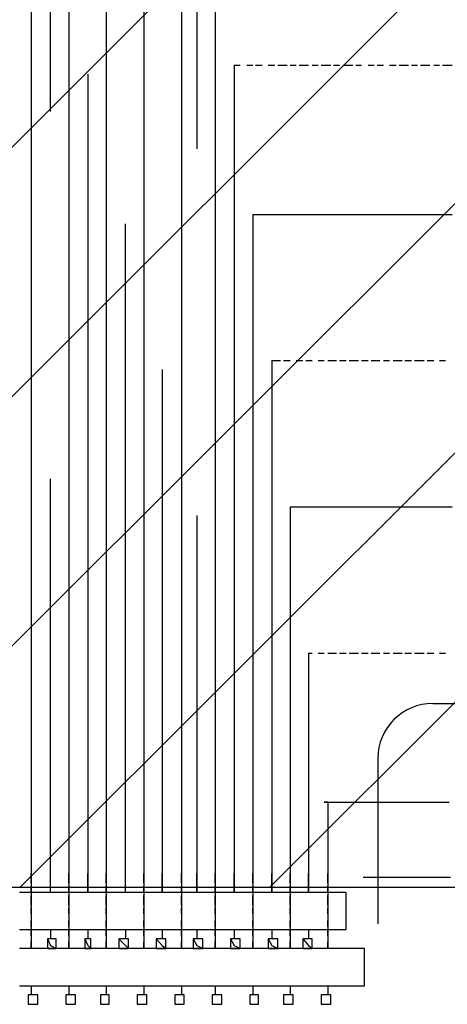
# Model space of a CAD drawing. Extents: x 997 to 109698, y 921 to 94021.
# Tile 324 of 656: x 6861 to 7442, y 44962 to 46302. Entities that reach past the tile are written whole.
import ezdxf

# ---------------------------------------------------------------- set-up
doc = ezdxf.new("R2010")
doc.units = 0
doc.header["$MEASUREMENT"] = 0
for name, color, linetype in [('12', 7, 'CONTINUOUS'), ('28', 7, 'CONTINUOUS'), ('40', 7, 'CONTINUOUS'), ('43', 7, 'CONTINUOUS')]:
    doc.layers.add(name, color=color, linetype=linetype)

msp = doc.modelspace()

# ---------------------------------------------------------------- linework, layer by layer
at = {"layer": '12', "color": 1}
for p, q in [((6902.630503, 46176.563401), (6902.630503, 47175.563401)), ((7101.630503, 46637.563401), (7101.630503, 46125.563401)), ((7152.630503, 46239.563401), (7152.630503, 45113.563401)), ((7152.630503, 46239.563401), (7160.630503, 46239.563401)), ((7169.630503, 46239.563401), (7177.630503, 46239.563401)), ((7181.630503, 46239.563401), (7190.630503, 46239.563401)), ((7198.630503, 46239.563401), (7207.630503, 46239.563401)), ((7211.630503, 46239.563401), (7224.630503, 46239.563401)), ((7228.630503, 46239.563401), (7236.630503, 46239.563401)), ((7240.630503, 46239.563401), (7253.630503, 46239.563401)), ((7258.630503, 46239.563401), (7266.630503, 46239.563401)), ((7270.630503, 46239.563401), (7283.630503, 46239.563401)), ((7287.630503, 46239.563401), (7295.630503, 46239.563401)), ((7300.630503, 46239.563401), (7313.630503, 46239.563401)), ((7317.630503, 46239.563401), (7325.630503, 46239.563401)), ((7334.630503, 46239.563401), (7342.630503, 46239.563401)), ((7346.630503, 46239.563401), (7355.630503, 46239.563401)), ((7363.630503, 46239.563401), (7372.630503, 46239.563401)), ((7376.630503, 46239.563401), (7389.630503, 46239.563401)), ((7393.630503, 46239.563401), (7401.630503, 46239.563401)), ((7405.630503, 46239.563401), (7418.630503, 46239.563401)), ((7423.630503, 46239.563401), (7431.630503, 46239.563401)), ((7435.630503, 46239.563401), (7448.630503, 46239.563401)), ((6953.630503, 46227.563401), (6953.630503, 45113.563401)), ((7004.630503, 45113.563401), (7004.630503, 46023.563401)), ((7203.630503, 45837.563401), (7203.630503, 45113.563401)), ((7203.630503, 45837.563401), (7215.630503, 45837.563401)), ((7219.630503, 45837.563401), (7228.630503, 45837.563401)), ((7236.630503, 45837.563401), (7245.630503, 45837.563401)), ((7249.630503, 45837.563401), (7258.630503, 45837.563401)), ((7266.630503, 45837.563401), (7274.630503, 45837.563401)), ((7279.630503, 45837.563401), (7291.630503, 45837.563401)), ((7295.630503, 45837.563401), (7304.630503, 45837.563401)), ((7308.630503, 45837.563401), (7321.630503, 45837.563401)), ((7325.630503, 45837.563401), (7334.630503, 45837.563401)), ((7338.630503, 45837.563401), (7350.630503, 45837.563401)), ((7355.630503, 45837.563401), (7363.630503, 45837.563401)), ((7368.630503, 45837.563401), (7380.630503, 45837.563401)), ((7384.630503, 45837.563401), (7393.630503, 45837.563401)), ((7397.630503, 45837.563401), (7410.630503, 45837.563401)), ((7414.630503, 45837.563401), (7423.630503, 45837.563401)), ((7431.630503, 45837.563401), (7439.630503, 45837.563401)), ((7054.630503, 45825.563401), (7054.630503, 45113.563401)), ((6902.630503, 45113.563401), (6902.630503, 45676.563401)), ((7101.630503, 45626.563401), (7101.630503, 45113.563401)), ((7253.630503, 45439.563401), (7253.630503, 45113.563401)), ((7253.630503, 45439.563401), (7258.630503, 45439.563401)), ((7266.630503, 45439.563401), (7274.630503, 45439.563401)), ((7279.630503, 45439.563401), (7291.630503, 45439.563401)), ((7295.630503, 45439.563401), (7304.630503, 45439.563401)), ((7308.630503, 45439.563401), (7321.630503, 45439.563401)), ((7325.630503, 45439.563401), (7334.630503, 45439.563401)), ((7338.630503, 45439.563401), (7350.630503, 45439.563401)), ((7355.630503, 45439.563401), (7363.630503, 45439.563401)), ((7368.630503, 45439.563401), (7380.630503, 45439.563401)), ((7384.630503, 45439.563401), (7393.630503, 45439.563401)), ((7397.630503, 45439.563401), (7410.630503, 45439.563401)), ((7414.630503, 45439.563401), (7423.630503, 45439.563401)), ((7431.630503, 45439.563401), (7439.630503, 45439.563401)), ((6876.630503, 45126.563401), (6876.630503, 45139.563401)), ((6927.630503, 45126.563401), (6927.630503, 45139.563401)), ((6978.630503, 45126.563401), (6978.630503, 45139.563401)), ((6876.630503, 45113.563401), (6876.630503, 45122.563401)), ((6927.630503, 45113.563401), (6927.630503, 45122.563401)), ((6978.630503, 45113.563401), (6978.630503, 45122.563401)), ((6876.630503, 45096.563401), (6876.630503, 45109.563401)), ((6927.630503, 45096.563401), (6927.630503, 45109.563401)), ((6978.630503, 45096.563401), (6978.630503, 45109.563401)), ((6876.630503, 45084.563401), (6876.630503, 45092.563401)), ((6927.630503, 45084.563401), (6927.630503, 45092.563401)), ((6978.630503, 45084.563401), (6978.630503, 45092.563401)), ((6876.630503, 45067.563401), (6876.630503, 45075.563401)), ((6876.630503, 45054.563401), (6876.630503, 45063.563401)), ((6927.630503, 45067.563401), (6927.630503, 45075.563401)), ((6927.630503, 45054.563401), (6927.630503, 45063.563401)), ((6978.630503, 45067.563401), (6978.630503, 45075.563401)), ((6978.630503, 45054.563401), (6978.630503, 45063.563401)), ((7029.630503, 45067.563401), (7029.630503, 45075.563401)), ((7029.630503, 45054.563401), (7029.630503, 45063.563401)), ((7080.630503, 45067.563401), (7080.630503, 45075.563401)), ((7080.630503, 45054.563401), (7080.630503, 45063.563401)), ((7126.630503, 45067.563401), (7126.630503, 45075.563401)), ((7126.630503, 45054.563401), (7126.630503, 45063.563401)), ((7177.630503, 45067.563401), (7177.630503, 45075.563401)), ((7177.630503, 45054.563401), (7177.630503, 45063.563401)), ((7228.630503, 45067.563401), (7228.630503, 45075.563401)), ((7228.630503, 45054.563401), (7228.630503, 45063.563401)), ((7279.630503, 45067.563401), (7279.630503, 45075.563401)), ((7279.630503, 45054.563401), (7279.630503, 45063.563401)), ((6876.630503, 45037.563401), (6876.630503, 45046.563401)), ((6927.630503, 45037.563401), (6927.630503, 45046.563401)), ((6978.630503, 45037.563401), (6978.630503, 45046.563401)), ((7029.630503, 45037.563401), (7029.630503, 45046.563401)), ((7080.630503, 45037.563401), (7080.630503, 45046.563401)), ((7126.630503, 45037.563401), (7126.630503, 45046.563401)), ((7177.630503, 45037.563401), (7177.630503, 45046.563401)), ((7228.630503, 45037.563401), (7228.630503, 45046.563401)), ((7279.630503, 45037.563401), (7279.630503, 45046.563401))]:
    msp.add_line(p, q, dxfattribs=at)
at = {"layer": '12', "color": 5}
for p, q in [((6978.630503, 46836.563401), (6978.630503, 45837.563401)), ((7080.630503, 46836.563401), (7080.630503, 45939.563401)), ((6876.630503, 46739.563401), (6876.630503, 45740.563401)), ((7029.630503, 46637.563401), (7029.630503, 45638.563401)), ((6927.630503, 46536.563401), (6927.630503, 45537.563401)), ((7126.630503, 46438.563401), (7126.630503, 45736.563401)), ((7177.630503, 46036.563401), (7177.630503, 45537.563401)), ((7177.630503, 46036.563401), (7185.630503, 46036.563401)), ((7185.630503, 46036.563401), (7198.630503, 46036.563401)), ((7198.630503, 46036.563401), (7207.630503, 46036.563401)), ((7207.630503, 46036.563401), (7215.630503, 46036.563401)), ((7215.630503, 46036.563401), (7228.630503, 46036.563401)), ((7228.630503, 46036.563401), (7236.630503, 46036.563401)), ((7236.630503, 46036.563401), (7245.630503, 46036.563401)), ((7245.630503, 46036.563401), (7258.630503, 46036.563401)), ((7258.630503, 46036.563401), (7266.630503, 46036.563401)), ((7266.630503, 46036.563401), (7279.630503, 46036.563401)), ((7279.630503, 46036.563401), (7287.630503, 46036.563401)), ((7287.630503, 46036.563401), (7295.630503, 46036.563401)), ((7295.630503, 46036.563401), (7308.630503, 46036.563401)), ((7308.630503, 46036.563401), (7317.630503, 46036.563401)), ((7317.630503, 46036.563401), (7325.630503, 46036.563401)), ((7325.630503, 46036.563401), (7338.630503, 46036.563401)), ((7338.630503, 46036.563401), (7346.630503, 46036.563401)), ((7346.630503, 46036.563401), (7355.630503, 46036.563401)), ((7355.630503, 46036.563401), (7368.630503, 46036.563401)), ((7368.630503, 46036.563401), (7376.630503, 46036.563401)), ((7376.630503, 46036.563401), (7389.630503, 46036.563401)), ((7389.630503, 46036.563401), (7397.630503, 46036.563401)), ((7397.630503, 46036.563401), (7405.630503, 46036.563401)), ((7405.630503, 46036.563401), (7418.630503, 46036.563401)), ((7418.630503, 46036.563401), (7427.630503, 46036.563401)), ((7427.630503, 46036.563401), (7435.630503, 46036.563401)), ((7435.630503, 46036.563401), (7448.630503, 46036.563401)), ((7080.630503, 45939.563401), (7080.630503, 45037.563401)), ((6978.630503, 45837.563401), (6978.630503, 45037.563401)), ((6876.630503, 45740.563401), (6876.630503, 45037.563401)), ((7126.630503, 45736.563401), (7126.630503, 45037.563401)), ((7029.630503, 45638.563401), (7029.630503, 45037.563401)), ((7228.630503, 45638.563401), (7228.630503, 45037.563401)), ((7228.630503, 45638.563401), (7236.630503, 45638.563401)), ((7236.630503, 45638.563401), (7245.630503, 45638.563401)), ((7245.630503, 45638.563401), (7258.630503, 45638.563401)), ((7258.630503, 45638.563401), (7266.630503, 45638.563401)), ((7266.630503, 45638.563401), (7279.630503, 45638.563401)), ((7279.630503, 45638.563401), (7287.630503, 45638.563401)), ((7287.630503, 45638.563401), (7295.630503, 45638.563401)), ((7295.630503, 45638.563401), (7308.630503, 45638.563401)), ((7308.630503, 45638.563401), (7317.630503, 45638.563401)), ((7317.630503, 45638.563401), (7325.630503, 45638.563401)), ((7325.630503, 45638.563401), (7338.630503, 45638.563401)), ((7338.630503, 45638.563401), (7346.630503, 45638.563401)), ((7346.630503, 45638.563401), (7355.630503, 45638.563401)), ((7355.630503, 45638.563401), (7368.630503, 45638.563401)), ((7368.630503, 45638.563401), (7376.630503, 45638.563401)), ((7376.630503, 45638.563401), (7389.630503, 45638.563401)), ((7389.630503, 45638.563401), (7397.630503, 45638.563401)), ((7397.630503, 45638.563401), (7405.630503, 45638.563401)), ((7405.630503, 45638.563401), (7418.630503, 45638.563401)), ((7418.630503, 45638.563401), (7427.630503, 45638.563401)), ((7427.630503, 45638.563401), (7435.630503, 45638.563401)), ((7435.630503, 45638.563401), (7448.630503, 45638.563401)), ((6927.630503, 45537.563401), (6927.630503, 45037.563401)), ((7177.630503, 45537.563401), (7177.630503, 45037.563401)), ((7279.630503, 45236.563401), (7279.630503, 45037.563401)), ((7283.630503, 45236.563401), (7291.630503, 45236.563401)), ((7291.630503, 45236.563401), (7300.630503, 45236.563401)), ((7300.630503, 45236.563401), (7313.630503, 45236.563401)), ((7313.630503, 45236.563401), (7321.630503, 45236.563401)), ((7321.630503, 45236.563401), (7334.630503, 45236.563401)), ((7334.630503, 45236.563401), (7342.630503, 45236.563401)), ((7342.630503, 45236.563401), (7350.630503, 45236.563401)), ((7350.630503, 45236.563401), (7363.630503, 45236.563401)), ((7363.630503, 45236.563401), (7372.630503, 45236.563401)), ((7372.630503, 45236.563401), (7380.630503, 45236.563401)), ((7380.630503, 45236.563401), (7393.630503, 45236.563401)), ((7393.630503, 45236.563401), (7401.630503, 45236.563401)), ((7401.630503, 45236.563401), (7410.630503, 45236.563401)), ((7410.630503, 45236.563401), (7423.630503, 45236.563401)), ((7423.630503, 45236.563401), (7431.630503, 45236.563401)), ((7431.630503, 45236.563401), (7444.630503, 45236.563401)), ((6902.630503, 45130.563401), (6902.630503, 45139.563401)), ((6902.630503, 45122.563401), (6902.630503, 45130.563401)), ((6953.630503, 45130.563401), (6953.630503, 45139.563401)), ((6953.630503, 45122.563401), (6953.630503, 45130.563401)), ((7004.630503, 45130.563401), (7004.630503, 45139.563401)), ((7004.630503, 45122.563401), (7004.630503, 45130.563401)), ((7054.630503, 45130.563401), (7054.630503, 45139.563401)), ((7054.630503, 45122.563401), (7054.630503, 45130.563401)), ((7101.630503, 45130.563401), (7101.630503, 45139.563401)), ((7101.630503, 45122.563401), (7101.630503, 45130.563401)), ((7152.630503, 45130.563401), (7152.630503, 45139.563401)), ((7152.630503, 45122.563401), (7152.630503, 45130.563401)), ((7203.630503, 45130.563401), (7203.630503, 45139.563401)), ((7203.630503, 45122.563401), (7203.630503, 45130.563401)), ((7253.630503, 45130.563401), (7253.630503, 45139.563401)), ((7253.630503, 45122.563401), (7253.630503, 45130.563401)), ((6902.630503, 45113.563401), (6902.630503, 45122.563401)), ((6953.630503, 45113.563401), (6953.630503, 45122.563401)), ((7004.630503, 45113.563401), (7004.630503, 45122.563401)), ((7054.630503, 45113.563401), (7054.630503, 45122.563401)), ((7101.630503, 45113.563401), (7101.630503, 45122.563401)), ((7152.630503, 45113.563401), (7152.630503, 45122.563401)), ((7203.630503, 45113.563401), (7203.630503, 45122.563401)), ((7253.630503, 45113.563401), (7253.630503, 45122.563401))]:
    msp.add_line(p, q, dxfattribs=at)
at = {"layer": '12', "color": 24}
for p, q in [((7422.636198, 45370.953237), (7660.136202, 45370.953237)), ((7347.636205, 45295.953244), (7347.636205, 45070.953237))]:
    msp.add_line(p, q, dxfattribs=at)
at = {"layer": '12', "color": 44}
for p, q in [((7029.630503, 45126.563401), (7029.630503, 45139.563401)), ((7080.630503, 45126.563401), (7080.630503, 45139.563401)), ((7126.630503, 45126.563401), (7126.630503, 45139.563401)), ((7177.630503, 45126.563401), (7177.630503, 45139.563401)), ((7228.630503, 45126.563401), (7228.630503, 45139.563401)), ((7279.630503, 45126.563401), (7279.630503, 45139.563401)), ((7327.623868, 45134.563401), (7336.623868, 45134.563401)), ((7336.623868, 45134.563401), (7344.623868, 45134.563401)), ((7344.623868, 45134.563401), (7357.623868, 45134.563401)), ((7357.623868, 45134.563401), (7365.623868, 45134.563401)), ((7365.623868, 45134.563401), (7373.623868, 45134.563401)), ((7373.623868, 45134.563401), (7387.623868, 45134.563401)), ((7387.623868, 45134.563401), (7395.623868, 45134.563401)), ((7395.623868, 45134.563401), (7403.623868, 45134.563401)), ((7403.623868, 45134.563401), (7416.623868, 45134.563401)), ((7416.623868, 45134.563401), (7424.623868, 45134.563401)), ((7424.623868, 45134.563401), (7437.623868, 45134.563401)), ((7437.623868, 45134.563401), (7446.623868, 45134.563401)), ((7029.630503, 45113.563401), (7029.630503, 45122.563401)), ((7080.630503, 45113.563401), (7080.630503, 45122.563401)), ((7126.630503, 45113.563401), (7126.630503, 45122.563401)), ((7177.630503, 45113.563401), (7177.630503, 45122.563401)), ((7228.630503, 45113.563401), (7228.630503, 45122.563401)), ((7279.630503, 45113.563401), (7279.630503, 45122.563401)), ((7029.630503, 45096.563401), (7029.630503, 45109.563401)), ((7080.630503, 45096.563401), (7080.630503, 45109.563401)), ((7126.630503, 45096.563401), (7126.630503, 45109.563401)), ((7177.630503, 45096.563401), (7177.630503, 45109.563401)), ((7228.630503, 45096.563401), (7228.630503, 45109.563401)), ((7279.630503, 45096.563401), (7279.630503, 45109.563401)), ((7029.630503, 45084.563401), (7029.630503, 45092.563401)), ((7080.630503, 45084.563401), (7080.630503, 45092.563401)), ((7126.630503, 45084.563401), (7126.630503, 45092.563401)), ((7177.630503, 45084.563401), (7177.630503, 45092.563401)), ((7228.630503, 45084.563401), (7228.630503, 45092.563401)), ((7279.630503, 45084.563401), (7279.630503, 45092.563401))]:
    msp.add_line(p, q, dxfattribs=at)
at = {"layer": '12', "color": 5}
msp.add_lwpolyline([(7279.630503, 45236.563401), (7274.630503, 45236.563401), (7283.630503, 45236.563401)], dxfattribs=at)
at = {"layer": '12', "color": 24}
msp.add_arc((7422.636198, 45295.953237), 75, 90, 179.999995, dxfattribs=at)
at = {"layer": '28', "color": 2}
for p, q in [((19408.287609, 58685.955237), (6572.636205, 45850.303834)), ((19747.698864, 58685.955237), (6572.636205, 45510.892579)), ((20087.110119, 58685.955237), (6572.636205, 45171.481324)), ((20426.521374, 58685.955237), (6861.224411, 45120.658275)), ((7200.635666, 45120.658275), (20765.932629, 58685.955237))]:
    msp.add_line(p, q, dxfattribs=at)
at = {"layer": '40', "color": 8, "linetype": 'Continuous'}
msp.add_line((13472.636205, 45120.658275), (6572.636205, 45120.658275), dxfattribs=at)
at = {"layer": '43', "color": 250}
for p, q in [((6868.630503, 45113.563401), (6860.630503, 45113.563401)), ((6876.630503, 45113.563401), (6868.630503, 45113.563401)), ((6889.630503, 45113.563401), (6876.630503, 45113.563401)), ((6898.630503, 45113.563401), (6889.630503, 45113.563401)), ((6906.630503, 45113.563401), (6898.630503, 45113.563401)), ((6919.630503, 45113.563401), (6906.630503, 45113.563401)), ((6927.630503, 45113.563401), (6919.630503, 45113.563401)), ((6936.630503, 45113.563401), (6927.630503, 45113.563401)), ((6949.630503, 45113.563401), (6936.630503, 45113.563401)), ((6957.630503, 45113.563401), (6949.630503, 45113.563401)), ((6970.630503, 45113.563401), (6957.630503, 45113.563401)), ((6978.630503, 45113.563401), (6970.630503, 45113.563401)), ((6986.630503, 45113.563401), (6978.630503, 45113.563401)), ((6999.630503, 45113.563401), (6986.630503, 45113.563401)), ((7008.630503, 45113.563401), (6999.630503, 45113.563401)), ((7016.630503, 45113.563401), (7008.630503, 45113.563401)), ((7029.630503, 45113.563401), (7016.630503, 45113.563401)), ((7037.630503, 45113.563401), (7029.630503, 45113.563401)), ((7046.630503, 45113.563401), (7037.630503, 45113.563401)), ((7059.630503, 45113.563401), (7046.630503, 45113.563401)), ((7067.630503, 45113.563401), (7059.630503, 45113.563401)), ((7080.630503, 45113.563401), (7067.630503, 45113.563401)), ((7088.630503, 45113.563401), (7080.630503, 45113.563401)), ((7096.630503, 45113.563401), (7088.630503, 45113.563401)), ((7109.630503, 45113.563401), (7096.630503, 45113.563401)), ((7118.630503, 45113.563401), (7109.630503, 45113.563401)), ((7126.630503, 45113.563401), (7118.630503, 45113.563401)), ((7139.630503, 45113.563401), (7126.630503, 45113.563401)), ((7147.630503, 45113.563401), (7139.630503, 45113.563401)), ((7156.630503, 45113.563401), (7147.630503, 45113.563401)), ((7169.630503, 45113.563401), (7156.630503, 45113.563401)), ((7177.630503, 45113.563401), (7169.630503, 45113.563401)), ((7190.630503, 45113.563401), (7177.630503, 45113.563401)), ((7198.630503, 45113.563401), (7190.630503, 45113.563401)), ((7207.630503, 45113.563401), (7198.630503, 45113.563401)), ((7219.630503, 45113.563401), (7207.630503, 45113.563401)), ((7228.630503, 45113.563401), (7219.630503, 45113.563401)), ((7236.630503, 45113.563401), (7228.630503, 45113.563401)), ((7249.630503, 45113.563401), (7236.630503, 45113.563401)), ((7258.630503, 45113.563401), (7249.630503, 45113.563401)), ((7266.630503, 45113.563401), (7258.630503, 45113.563401)), ((7279.630503, 45113.563401), (7266.630503, 45113.563401)), ((7287.630503, 45113.563401), (7279.630503, 45113.563401)), ((7295.630503, 45113.563401), (7287.630503, 45113.563401)), ((7304.630503, 45113.563401), (7295.630503, 45113.563401)), ((7304.630503, 45105.563401), (7304.630503, 45113.563401)), ((7304.630503, 45096.563401), (7304.630503, 45105.563401)), ((7304.630503, 45088.563401), (7304.630503, 45096.563401)), ((7304.630503, 45075.563401), (7304.630503, 45088.563401)), ((6860.630503, 45063.563401), (6868.630503, 45063.563401)), ((6868.630503, 45063.563401), (6876.630503, 45063.563401)), ((6876.630503, 45063.563401), (6889.630503, 45063.563401)), ((6889.630503, 45063.563401), (6898.630503, 45063.563401)), ((6898.630503, 45063.563401), (6906.630503, 45063.563401)), ((6902.630503, 45063.563401), (6902.630503, 45054.563401)), ((6906.630503, 45063.563401), (6919.630503, 45063.563401)), ((6919.630503, 45063.563401), (6927.630503, 45063.563401)), ((6927.630503, 45063.563401), (6936.630503, 45063.563401)), ((6936.630503, 45063.563401), (6949.630503, 45063.563401)), ((6949.630503, 45063.563401), (6957.630503, 45063.563401)), ((6953.630503, 45063.563401), (6953.630503, 45054.563401)), ((6957.630503, 45063.563401), (6970.630503, 45063.563401)), ((6970.630503, 45063.563401), (6978.630503, 45063.563401)), ((6978.630503, 45063.563401), (6986.630503, 45063.563401)), ((6986.630503, 45063.563401), (6999.630503, 45063.563401)), ((6999.630503, 45063.563401), (7008.630503, 45063.563401)), ((7004.630503, 45063.563401), (7004.630503, 45054.563401)), ((7008.630503, 45063.563401), (7016.630503, 45063.563401)), ((7016.630503, 45063.563401), (7029.630503, 45063.563401)), ((7029.630503, 45063.563401), (7037.630503, 45063.563401)), ((7037.630503, 45063.563401), (7046.630503, 45063.563401)), ((7046.630503, 45063.563401), (7059.630503, 45063.563401)), ((7054.630503, 45063.563401), (7054.630503, 45054.563401)), ((7059.630503, 45063.563401), (7067.630503, 45063.563401)), ((7067.630503, 45063.563401), (7080.630503, 45063.563401)), ((7080.630503, 45063.563401), (7088.630503, 45063.563401)), ((7088.630503, 45063.563401), (7096.630503, 45063.563401)), ((7096.630503, 45063.563401), (7109.630503, 45063.563401)), ((7101.630503, 45063.563401), (7101.630503, 45054.563401)), ((7109.630503, 45063.563401), (7118.630503, 45063.563401)), ((7118.630503, 45063.563401), (7126.630503, 45063.563401)), ((7126.630503, 45063.563401), (7139.630503, 45063.563401)), ((7139.630503, 45063.563401), (7147.630503, 45063.563401)), ((7147.630503, 45063.563401), (7156.630503, 45063.563401)), ((7152.630503, 45063.563401), (7152.630503, 45054.563401)), ((7156.630503, 45063.563401), (7169.630503, 45063.563401)), ((7169.630503, 45063.563401), (7177.630503, 45063.563401)), ((7177.630503, 45063.563401), (7190.630503, 45063.563401)), ((7190.630503, 45063.563401), (7198.630503, 45063.563401)), ((7198.630503, 45063.563401), (7207.630503, 45063.563401)), ((7203.630503, 45063.563401), (7203.630503, 45054.563401)), ((7207.630503, 45063.563401), (7219.630503, 45063.563401)), ((7219.630503, 45063.563401), (7228.630503, 45063.563401)), ((7228.630503, 45063.563401), (7236.630503, 45063.563401)), ((7236.630503, 45063.563401), (7249.630503, 45063.563401)), ((7249.630503, 45063.563401), (7258.630503, 45063.563401)), ((7253.630503, 45063.563401), (7253.630503, 45054.563401)), ((7258.630503, 45063.563401), (7266.630503, 45063.563401)), ((7266.630503, 45063.563401), (7279.630503, 45063.563401)), ((7279.630503, 45063.563401), (7287.630503, 45063.563401)), ((7287.630503, 45063.563401), (7295.630503, 45063.563401)), ((7295.630503, 45063.563401), (7304.630503, 45063.563401)), ((7304.630503, 45067.563401), (7304.630503, 45075.563401)), ((7304.630503, 45063.563401), (7304.630503, 45067.563401)), ((6898.630503, 45050.563401), (6902.630503, 45041.563401)), ((6902.630503, 45050.563401), (6898.630503, 45050.563401)), ((6898.630503, 45050.563401), (6898.630503, 45041.563401)), ((6902.630503, 45054.563401), (6902.630503, 45050.563401)), ((6910.630503, 45050.563401), (6902.630503, 45050.563401)), ((6910.630503, 45041.563401), (6910.630503, 45050.563401)), ((6949.630503, 45050.563401), (6953.630503, 45041.563401)), ((6953.630503, 45050.563401), (6949.630503, 45050.563401)), ((6949.630503, 45050.563401), (6949.630503, 45041.563401)), ((6953.630503, 45054.563401), (6953.630503, 45050.563401)), ((6957.630503, 45050.563401), (6953.630503, 45050.563401)), ((6957.630503, 45041.563401), (6957.630503, 45050.563401)), ((6995.630503, 45050.563401), (7004.630503, 45041.563401)), ((7004.630503, 45050.563401), (6995.630503, 45050.563401)), ((6995.630503, 45050.563401), (6995.630503, 45041.563401)), ((7004.630503, 45054.563401), (7004.630503, 45050.563401)), ((7008.630503, 45050.563401), (7004.630503, 45050.563401)), ((7008.630503, 45041.563401), (7008.630503, 45050.563401)), ((7046.630503, 45050.563401), (7054.630503, 45041.563401)), ((7054.630503, 45050.563401), (7046.630503, 45050.563401)), ((7046.630503, 45050.563401), (7046.630503, 45041.563401)), ((7054.630503, 45054.563401), (7054.630503, 45050.563401)), ((7059.630503, 45050.563401), (7054.630503, 45050.563401)), ((7059.630503, 45041.563401), (7059.630503, 45050.563401)), ((7096.630503, 45050.563401), (7101.630503, 45041.563401)), ((7101.630503, 45050.563401), (7096.630503, 45050.563401)), ((7096.630503, 45050.563401), (7096.630503, 45041.563401)), ((7101.630503, 45054.563401), (7101.630503, 45050.563401)), ((7109.630503, 45050.563401), (7101.630503, 45050.563401)), ((7109.630503, 45041.563401), (7109.630503, 45050.563401)), ((7147.630503, 45050.563401), (7152.630503, 45041.563401)), ((7152.630503, 45050.563401), (7147.630503, 45050.563401)), ((7147.630503, 45050.563401), (7147.630503, 45041.563401)), ((7152.630503, 45054.563401), (7152.630503, 45050.563401)), ((7160.630503, 45050.563401), (7152.630503, 45050.563401)), ((7160.630503, 45041.563401), (7160.630503, 45050.563401)), ((7198.630503, 45050.563401), (7203.630503, 45041.563401)), ((7203.630503, 45050.563401), (7198.630503, 45050.563401)), ((7198.630503, 45050.563401), (7198.630503, 45041.563401)), ((7203.630503, 45054.563401), (7203.630503, 45050.563401)), ((7211.630503, 45050.563401), (7203.630503, 45050.563401)), ((7211.630503, 45041.563401), (7211.630503, 45050.563401)), ((7245.630503, 45050.563401), (7253.630503, 45041.563401)), ((7253.630503, 45050.563401), (7245.630503, 45050.563401)), ((7245.630503, 45050.563401), (7245.630503, 45041.563401)), ((7253.630503, 45054.563401), (7253.630503, 45050.563401)), ((7258.630503, 45050.563401), (7253.630503, 45050.563401)), ((7258.630503, 45041.563401), (7258.630503, 45050.563401)), ((6868.630503, 45037.563401), (6860.630503, 45037.563401)), ((6876.630503, 45037.563401), (6868.630503, 45037.563401)), ((6889.630503, 45037.563401), (6876.630503, 45037.563401)), ((6898.630503, 45037.563401), (6889.630503, 45037.563401)), ((6898.630503, 45041.563401), (6898.630503, 45037.563401)), ((6898.630503, 45037.563401), (6902.630503, 45037.563401)), ((6906.630503, 45037.563401), (6898.630503, 45037.563401)), ((6902.630503, 45041.563401), (6910.630503, 45037.563401)), ((6902.630503, 45037.563401), (6910.630503, 45037.563401)), ((6919.630503, 45037.563401), (6906.630503, 45037.563401)), ((6910.630503, 45037.563401), (6910.630503, 45041.563401)), ((6927.630503, 45037.563401), (6919.630503, 45037.563401)), ((6936.630503, 45037.563401), (6927.630503, 45037.563401)), ((6949.630503, 45037.563401), (6936.630503, 45037.563401)), ((6949.630503, 45041.563401), (6949.630503, 45037.563401)), ((6949.630503, 45037.563401), (6953.630503, 45037.563401)), ((6957.630503, 45037.563401), (6949.630503, 45037.563401)), ((6953.630503, 45041.563401), (6957.630503, 45037.563401)), ((6953.630503, 45037.563401), (6957.630503, 45037.563401)), ((6957.630503, 45037.563401), (6957.630503, 45041.563401)), ((6970.630503, 45037.563401), (6957.630503, 45037.563401)), ((6978.630503, 45037.563401), (6970.630503, 45037.563401)), ((6986.630503, 45037.563401), (6978.630503, 45037.563401)), ((6999.630503, 45037.563401), (6986.630503, 45037.563401)), ((6995.630503, 45041.563401), (6995.630503, 45037.563401)), ((6995.630503, 45037.563401), (7004.630503, 45037.563401)), ((7008.630503, 45037.563401), (6999.630503, 45037.563401)), ((7004.630503, 45041.563401), (7008.630503, 45037.563401)), ((7004.630503, 45037.563401), (7008.630503, 45037.563401)), ((7008.630503, 45037.563401), (7008.630503, 45041.563401)), ((7016.630503, 45037.563401), (7008.630503, 45037.563401)), ((7029.630503, 45037.563401), (7016.630503, 45037.563401)), ((7037.630503, 45037.563401), (7029.630503, 45037.563401)), ((7046.630503, 45037.563401), (7037.630503, 45037.563401)), ((7046.630503, 45041.563401), (7046.630503, 45037.563401)), ((7046.630503, 45037.563401), (7054.630503, 45037.563401)), ((7059.630503, 45037.563401), (7046.630503, 45037.563401)), ((7054.630503, 45041.563401), (7059.630503, 45037.563401)), ((7054.630503, 45037.563401), (7059.630503, 45037.563401)), ((7059.630503, 45037.563401), (7059.630503, 45041.563401)), ((7067.630503, 45037.563401), (7059.630503, 45037.563401)), ((7080.630503, 45037.563401), (7067.630503, 45037.563401)), ((7088.630503, 45037.563401), (7080.630503, 45037.563401)), ((7096.630503, 45037.563401), (7088.630503, 45037.563401)), ((7096.630503, 45041.563401), (7096.630503, 45037.563401)), ((7096.630503, 45037.563401), (7101.630503, 45037.563401)), ((7109.630503, 45037.563401), (7096.630503, 45037.563401)), ((7101.630503, 45041.563401), (7109.630503, 45037.563401)), ((7101.630503, 45037.563401), (7109.630503, 45037.563401)), ((7109.630503, 45037.563401), (7109.630503, 45041.563401)), ((7118.630503, 45037.563401), (7109.630503, 45037.563401)), ((7126.630503, 45037.563401), (7118.630503, 45037.563401)), ((7139.630503, 45037.563401), (7126.630503, 45037.563401)), ((7147.630503, 45037.563401), (7139.630503, 45037.563401)), ((7147.630503, 45041.563401), (7147.630503, 45037.563401)), ((7147.630503, 45037.563401), (7152.630503, 45037.563401)), ((7156.630503, 45037.563401), (7147.630503, 45037.563401)), ((7152.630503, 45041.563401), (7160.630503, 45037.563401)), ((7152.630503, 45037.563401), (7160.630503, 45037.563401)), ((7169.630503, 45037.563401), (7156.630503, 45037.563401)), ((7160.630503, 45037.563401), (7160.630503, 45041.563401)), ((7177.630503, 45037.563401), (7169.630503, 45037.563401)), ((7190.630503, 45037.563401), (7177.630503, 45037.563401)), ((7198.630503, 45037.563401), (7190.630503, 45037.563401)), ((7198.630503, 45041.563401), (7198.630503, 45037.563401)), ((7198.630503, 45037.563401), (7203.630503, 45037.563401)), ((7207.630503, 45037.563401), (7198.630503, 45037.563401)), ((7203.630503, 45041.563401), (7211.630503, 45037.563401)), ((7203.630503, 45037.563401), (7211.630503, 45037.563401)), ((7219.630503, 45037.563401), (7207.630503, 45037.563401)), ((7211.630503, 45037.563401), (7211.630503, 45041.563401)), ((7228.630503, 45037.563401), (7219.630503, 45037.563401)), ((7236.630503, 45037.563401), (7228.630503, 45037.563401)), ((7249.630503, 45037.563401), (7236.630503, 45037.563401)), ((7245.630503, 45041.563401), (7245.630503, 45037.563401)), ((7245.630503, 45037.563401), (7253.630503, 45037.563401)), ((7258.630503, 45037.563401), (7249.630503, 45037.563401)), ((7253.630503, 45041.563401), (7258.630503, 45037.563401)), ((7253.630503, 45037.563401), (7258.630503, 45037.563401)), ((7258.630503, 45037.563401), (7258.630503, 45041.563401)), ((7266.630503, 45037.563401), (7258.630503, 45037.563401)), ((7279.630503, 45037.563401), (7266.630503, 45037.563401)), ((7287.630503, 45037.563401), (7279.630503, 45037.563401)), ((7295.630503, 45037.563401), (7287.630503, 45037.563401)), ((7308.630503, 45037.563401), (7295.630503, 45037.563401)), ((7317.630503, 45037.563401), (7308.630503, 45037.563401)), ((7329.630503, 45037.563401), (7317.630503, 45037.563401)), ((7329.630503, 45024.563401), (7329.630503, 45037.563401)), ((7329.630503, 45016.563401), (7329.630503, 45024.563401)), ((7329.630503, 45008.563401), (7329.630503, 45016.563401)), ((7329.630503, 44995.563401), (7329.630503, 45008.563401)), ((7329.630503, 44986.563401), (7329.630503, 44995.563401)), ((6860.630503, 44986.563401), (6868.630503, 44986.563401)), ((6868.630503, 44986.563401), (6876.630503, 44986.563401)), ((6876.630503, 44986.563401), (6876.630503, 44982.563401)), ((6876.630503, 44986.563401), (6889.630503, 44986.563401)), ((6876.630503, 44982.563401), (6876.630503, 44974.563401)), ((6889.630503, 44986.563401), (6898.630503, 44986.563401)), ((6898.630503, 44986.563401), (6906.630503, 44986.563401)), ((6906.630503, 44986.563401), (6919.630503, 44986.563401)), ((6919.630503, 44986.563401), (6927.630503, 44986.563401)), ((6927.630503, 44986.563401), (6927.630503, 44982.563401)), ((6927.630503, 44986.563401), (6936.630503, 44986.563401)), ((6927.630503, 44982.563401), (6927.630503, 44974.563401)), ((6936.630503, 44986.563401), (6949.630503, 44986.563401)), ((6949.630503, 44986.563401), (6957.630503, 44986.563401)), ((6957.630503, 44986.563401), (6970.630503, 44986.563401)), ((6970.630503, 44986.563401), (6978.630503, 44986.563401)), ((6978.630503, 44986.563401), (6978.630503, 44982.563401)), ((6978.630503, 44986.563401), (6986.630503, 44986.563401)), ((6978.630503, 44982.563401), (6978.630503, 44974.563401)), ((6986.630503, 44986.563401), (6999.630503, 44986.563401)), ((6999.630503, 44986.563401), (7008.630503, 44986.563401)), ((7008.630503, 44986.563401), (7016.630503, 44986.563401)), ((7016.630503, 44986.563401), (7029.630503, 44986.563401)), ((7029.630503, 44986.563401), (7029.630503, 44982.563401)), ((7029.630503, 44986.563401), (7037.630503, 44986.563401)), ((7029.630503, 44982.563401), (7029.630503, 44974.563401)), ((7037.630503, 44986.563401), (7046.630503, 44986.563401)), ((7046.630503, 44986.563401), (7059.630503, 44986.563401)), ((7059.630503, 44986.563401), (7067.630503, 44986.563401)), ((7067.630503, 44986.563401), (7080.630503, 44986.563401)), ((7080.630503, 44986.563401), (7080.630503, 44982.563401)), ((7080.630503, 44986.563401), (7088.630503, 44986.563401)), ((7080.630503, 44982.563401), (7080.630503, 44974.563401)), ((7088.630503, 44986.563401), (7096.630503, 44986.563401)), ((7096.630503, 44986.563401), (7109.630503, 44986.563401)), ((7109.630503, 44986.563401), (7118.630503, 44986.563401)), ((7118.630503, 44986.563401), (7126.630503, 44986.563401)), ((7126.630503, 44986.563401), (7126.630503, 44982.563401)), ((7126.630503, 44986.563401), (7139.630503, 44986.563401)), ((7126.630503, 44982.563401), (7126.630503, 44974.563401)), ((7139.630503, 44986.563401), (7147.630503, 44986.563401)), ((7147.630503, 44986.563401), (7156.630503, 44986.563401)), ((7156.630503, 44986.563401), (7169.630503, 44986.563401)), ((7169.630503, 44986.563401), (7177.630503, 44986.563401)), ((7177.630503, 44986.563401), (7177.630503, 44982.563401)), ((7177.630503, 44986.563401), (7190.630503, 44986.563401)), ((7177.630503, 44982.563401), (7177.630503, 44974.563401)), ((7190.630503, 44986.563401), (7198.630503, 44986.563401)), ((7198.630503, 44986.563401), (7207.630503, 44986.563401)), ((7207.630503, 44986.563401), (7219.630503, 44986.563401)), ((7219.630503, 44986.563401), (7228.630503, 44986.563401)), ((7228.630503, 44986.563401), (7228.630503, 44982.563401)), ((7228.630503, 44986.563401), (7236.630503, 44986.563401)), ((7228.630503, 44982.563401), (7228.630503, 44974.563401)), ((7236.630503, 44986.563401), (7249.630503, 44986.563401)), ((7249.630503, 44986.563401), (7258.630503, 44986.563401)), ((7258.630503, 44986.563401), (7266.630503, 44986.563401)), ((7266.630503, 44986.563401), (7279.630503, 44986.563401)), ((7279.630503, 44986.563401), (7279.630503, 44982.563401)), ((7279.630503, 44986.563401), (7287.630503, 44986.563401)), ((7279.630503, 44982.563401), (7279.630503, 44974.563401)), ((7287.630503, 44986.563401), (7295.630503, 44986.563401)), ((7295.630503, 44986.563401), (7308.630503, 44986.563401)), ((7308.630503, 44986.563401), (7317.630503, 44986.563401)), ((7317.630503, 44986.563401), (7329.630503, 44986.563401)), ((6876.630503, 44974.563401), (6872.630503, 44974.563401)), ((6872.630503, 44974.563401), (6872.630503, 44969.563401)), ((6872.630503, 44969.563401), (6872.630503, 44961.563401)), ((6885.630503, 44974.563401), (6876.630503, 44974.563401)), ((6885.630503, 44969.563401), (6885.630503, 44974.563401)), ((6885.630503, 44961.563401), (6885.630503, 44969.563401)), ((6927.630503, 44974.563401), (6923.630503, 44974.563401)), ((6923.630503, 44974.563401), (6923.630503, 44969.563401)), ((6923.630503, 44969.563401), (6923.630503, 44961.563401)), ((6936.630503, 44974.563401), (6927.630503, 44974.563401)), ((6936.630503, 44969.563401), (6936.630503, 44974.563401)), ((6936.630503, 44961.563401), (6936.630503, 44969.563401)), ((6978.630503, 44974.563401), (6970.630503, 44974.563401)), ((6970.630503, 44974.563401), (6970.630503, 44969.563401)), ((6970.630503, 44969.563401), (6970.630503, 44961.563401)), ((6982.630503, 44974.563401), (6978.630503, 44974.563401)), ((6982.630503, 44969.563401), (6982.630503, 44974.563401)), ((6982.630503, 44961.563401), (6982.630503, 44969.563401)), ((7029.630503, 44974.563401), (7020.630503, 44974.563401)), ((7020.630503, 44974.563401), (7020.630503, 44969.563401)), ((7020.630503, 44969.563401), (7020.630503, 44961.563401)), ((7033.630503, 44974.563401), (7029.630503, 44974.563401)), ((7033.630503, 44969.563401), (7033.630503, 44974.563401)), ((7033.630503, 44961.563401), (7033.630503, 44969.563401)), ((7080.630503, 44974.563401), (7071.630503, 44974.563401)), ((7071.630503, 44974.563401), (7071.630503, 44969.563401)), ((7071.630503, 44969.563401), (7071.630503, 44961.563401)), ((7084.630503, 44974.563401), (7080.630503, 44974.563401)), ((7084.630503, 44969.563401), (7084.630503, 44974.563401)), ((7084.630503, 44961.563401), (7084.630503, 44969.563401)), ((7126.630503, 44974.563401), (7122.630503, 44974.563401)), ((7122.630503, 44974.563401), (7122.630503, 44969.563401)), ((7122.630503, 44969.563401), (7122.630503, 44961.563401)), ((7135.630503, 44974.563401), (7126.630503, 44974.563401)), ((7135.630503, 44969.563401), (7135.630503, 44974.563401)), ((7135.630503, 44961.563401), (7135.630503, 44969.563401)), ((7177.630503, 44974.563401), (7173.630503, 44974.563401)), ((7173.630503, 44974.563401), (7173.630503, 44969.563401)), ((7173.630503, 44969.563401), (7173.630503, 44961.563401)), ((7185.630503, 44974.563401), (7177.630503, 44974.563401)), ((7185.630503, 44969.563401), (7185.630503, 44974.563401)), ((7185.630503, 44961.563401), (7185.630503, 44969.563401)), ((7228.630503, 44974.563401), (7219.630503, 44974.563401)), ((7219.630503, 44974.563401), (7219.630503, 44969.563401)), ((7219.630503, 44969.563401), (7219.630503, 44961.563401)), ((7232.630503, 44974.563401), (7228.630503, 44974.563401)), ((7232.630503, 44969.563401), (7232.630503, 44974.563401)), ((7232.630503, 44961.563401), (7232.630503, 44969.563401)), ((7279.630503, 44974.563401), (7270.630503, 44974.563401)), ((7270.630503, 44974.563401), (7270.630503, 44969.563401)), ((7270.630503, 44969.563401), (7270.630503, 44961.563401)), ((7283.630503, 44974.563401), (7279.630503, 44974.563401)), ((7283.630503, 44969.563401), (7283.630503, 44974.563401)), ((7283.630503, 44961.563401), (7283.630503, 44969.563401)), ((6872.630503, 44961.563401), (6876.630503, 44961.563401)), ((6876.630503, 44961.563401), (6885.630503, 44961.563401)), ((6923.630503, 44961.563401), (6927.630503, 44961.563401)), ((6927.630503, 44961.563401), (6936.630503, 44961.563401)), ((6970.630503, 44961.563401), (6978.630503, 44961.563401)), ((6978.630503, 44961.563401), (6982.630503, 44961.563401)), ((7020.630503, 44961.563401), (7029.630503, 44961.563401)), ((7029.630503, 44961.563401), (7033.630503, 44961.563401)), ((7071.630503, 44961.563401), (7080.630503, 44961.563401)), ((7080.630503, 44961.563401), (7084.630503, 44961.563401)), ((7122.630503, 44961.563401), (7126.630503, 44961.563401)), ((7126.630503, 44961.563401), (7135.630503, 44961.563401)), ((7173.630503, 44961.563401), (7177.630503, 44961.563401)), ((7177.630503, 44961.563401), (7185.630503, 44961.563401)), ((7219.630503, 44961.563401), (7228.630503, 44961.563401)), ((7228.630503, 44961.563401), (7232.630503, 44961.563401)), ((7270.630503, 44961.563401), (7279.630503, 44961.563401)), ((7279.630503, 44961.563401), (7283.630503, 44961.563401))]:
    msp.add_line(p, q, dxfattribs=at)

doc.saveas('drawing.dxf')
